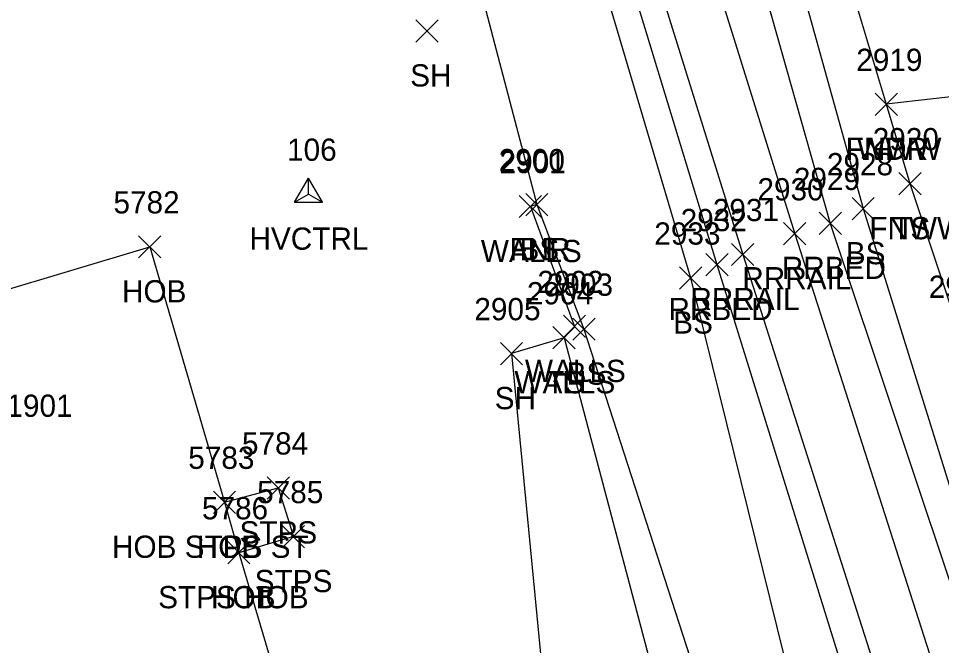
# Model space of a CAD drawing. Extents: x 1462668 to 1465147, y 550359 to 557351.
# Drawn here: x 1464305.7 to 1464388.6, y 553371.9 to 553428.2 of the extents above; entities that cross this region are included whole.
import ezdxf

# ---------------------------------------------------------------- set-up
doc = ezdxf.new("R2010")
doc.units = 0
for name, color, linetype in [('C_A', 7, 'Continuous'), ('C_I', 7, 'Continuous'), ('CPSM', 7, 'Continuous'), ('L_A', 7, 'Continuous'), ('L_C', 7, 'Continuous'), ('L_I', 7, 'Continuous'), ('L_TIC', 7, 'Continuous'), ('LAWA', 7, 'Continuous'), ('LBC', 7, 'Continuous'), ('LBF', 7, 'Continuous'), ('LELB', 7, 'Continuous'), ('Level 6', 7, 'Continuous'), ('LFNC', 7, 'Continuous'), ('LWS', 7, 'Continuous'), ('R_A', 7, 'Continuous'), ('R_I', 7, 'Continuous'), ('R_TIC', 7, 'Continuous'), ('RR', 7, 'Continuous'), ('RRB', 7, 'Continuous')]:
    doc.layers.add(name, color=color, linetype=linetype)

msp = doc.modelspace()

# ---------------------------------------------------------------- linework, layer by layer
at = {"layer": 'CPSM'}
for p, q in [((1464330.488, 553411.721), (1464331.738, 553413.886)), ((1464332.988, 553411.721), (1464331.738, 553413.886)), ((1464331.739, 553412.443), (1464331.738, 553413.886)), ((1464330.488, 553411.721), (1464331.739, 553412.443)), ((1464331.739, 553412.443), (1464331.739, 553412.443)), ((1464331.739, 553412.443), (1464332.988, 553411.721)), ((1464330.488, 553411.721), (1464332.988, 553411.721))]:
    msp.add_line(p, q, dxfattribs=at)
at = {"layer": 'L_TIC'}
for points in [[(1464341.391, 553426.12), (1464343.391, 553428.12)], [(1464343.391, 553426.12), (1464341.391, 553428.12)], [(1464382.677, 553419.52), (1464384.677, 553421.52)], [(1464384.677, 553419.52), (1464382.677, 553421.52)], [(1464382.677, 553419.52), (1464384.677, 553421.52)], [(1464384.677, 553419.52), (1464382.677, 553421.52)], [(1464384.803, 553412.385), (1464386.803, 553414.385)], [(1464386.803, 553412.385), (1464384.803, 553414.385)], [(1464384.803, 553412.385), (1464386.803, 553414.385)], [(1464386.803, 553412.385), (1464384.803, 553414.385)], [(1464351.266, 553410.5), (1464353.266, 553412.5)], [(1464353.266, 553410.5), (1464351.266, 553412.5)], [(1464351.266, 553410.5), (1464353.266, 553412.5)], [(1464353.266, 553410.5), (1464351.266, 553412.5)], [(1464350.688, 553410.328), (1464352.688, 553412.328)], [(1464352.688, 553410.328), (1464350.688, 553412.328)], [(1464380.598, 553410.137), (1464382.598, 553412.137)], [(1464382.598, 553410.137), (1464380.598, 553412.137)], [(1464316.468, 553406.706), (1464318.468, 553408.706)], [(1464318.468, 553406.706), (1464316.468, 553408.706)], [(1464365.085, 553403.903), (1464367.085, 553405.903)], [(1464367.085, 553403.903), (1464365.085, 553405.903)], [(1464354.651, 553399.548), (1464356.651, 553401.548)], [(1464356.651, 553399.548), (1464354.651, 553401.548)], [(1464355.501, 553399.304), (1464357.501, 553401.304)], [(1464357.501, 553399.304), (1464355.501, 553401.304)], [(1464353.708, 553398.531), (1464355.708, 553400.531)], [(1464355.708, 553398.531), (1464353.708, 553400.531)], [(1464353.708, 553398.531), (1464355.708, 553400.531)], [(1464355.708, 553398.531), (1464353.708, 553400.531)], [(1464348.988, 553397.103), (1464350.988, 553399.103)], [(1464350.988, 553397.103), (1464348.988, 553399.103)], [(1464328.018, 553385.027), (1464330.018, 553387.027)], [(1464330.018, 553385.027), (1464328.018, 553387.027)], [(1464323.19, 553383.738), (1464325.19, 553385.738)], [(1464325.19, 553383.738), (1464323.19, 553385.738)], [(1464323.19, 553383.738), (1464325.19, 553385.738)], [(1464325.19, 553383.738), (1464323.19, 553385.738)], [(1464329.383, 553380.651), (1464331.383, 553382.651)], [(1464331.383, 553380.651), (1464329.383, 553382.651)], [(1464324.476, 553379.202), (1464326.476, 553381.202)], [(1464326.476, 553379.202), (1464324.476, 553381.202)], [(1464324.476, 553379.202), (1464326.476, 553381.202)], [(1464326.476, 553379.202), (1464324.476, 553381.202)]]:
    msp.add_lwpolyline(points, dxfattribs=at)
at = {"layer": 'LAWA'}
msp.add_lwpolyline([(1464390.749, 553448.76), (1464399.719, 553434.969), (1464396.34, 553421.957), (1464383.677, 553420.52)], dxfattribs=at)
at = {"layer": 'LBC'}
msp.add_lwpolyline([(1464296.45, 553401.417), (1464317.468, 553407.706), (1464324.19, 553384.738), (1464325.476, 553380.202), (1464331.624, 553359.44), (1464328.991, 553358.406), (1464324.414, 553357.085), (1464310.294, 553353.059)], dxfattribs=at)
at = {"layer": 'LBF'}
msp.add_lwpolyline([(1464324.19, 553384.738), (1464329.018, 553386.027), (1464330.383, 553381.651), (1464325.476, 553380.202)], dxfattribs=at)
at = {"layer": 'LELB'}
for points in [[(1464320.567, 553552.858), (1464335.76, 553496.578), (1464351.011, 553439.579), (1464352.003, 553433.56), (1464356.912, 553435.892), (1464366.085, 553404.903), (1464375.786, 553365.63), (1464378.907, 553354.302), (1464392.497, 553314.304), (1464410.738, 553264.077), (1464424.646, 553220.178), (1464446.714, 553164.768), (1464462.562, 553121.255), (1464478.696, 553079.343), (1464487.037, 553051.034), (1464509.441, 553004.952), (1464519.166, 552979.765), (1464533.373, 552948.388), (1464548.853, 552915.726), (1464568.294, 552875.055), (1464587.074, 552834.384)], [(1464352.279, 553501.122), (1464372.993, 553442.1), (1464381.598, 553411.137), (1464394.96, 553368.202), (1464399.782, 553360.483)], [(1464385.803, 553413.385), (1464390.19, 553400.114), (1464399.181, 553369.68), (1464399.782, 553360.483)], [(1464352.266, 553411.5), (1464356.501, 553400.304), (1464368.337, 553363.69), (1464370.812, 553354.985), (1464381.038, 553323.469), (1464386.209, 553306.701), (1464401.249, 553260.464), (1464415.251, 553216.979), (1464434.488, 553160.379), (1464448.257, 553113.934), (1464461.865, 553070.969), (1464468.271, 553054.084), (1464475.246, 553046.499), (1464486.324, 553025.812), (1464494.289, 553015.43), (1464501.885, 553003.229), (1464511.534, 552976.03), (1464526.794, 552944.898), (1464544.104, 552913.881)], [(1464354.708, 553399.531), (1464364.674, 553361.957)]]:
    msp.add_lwpolyline(points, dxfattribs=at)
at = {"layer": 'Level 6'}
msp.add_lwpolyline([(1464322.913, 553514.686), (1464338.055, 553463.487), (1464345.706, 553436.501), (1464352.266, 553411.5), (1464351.688, 553411.328), (1464355.651, 553400.548), (1464354.708, 553399.531), (1464349.988, 553398.103), (1464353.183, 553364.899), (1464348.305, 553365.108), (1464347.203, 553353.517), (1464341.465, 553349.046), (1464336.21, 553346.657), (1464336.48, 553344.498), (1464337.921, 553337.643), (1464339.362, 553330.788), (1464341.951, 553327.798), (1464346.555, 553326.682), (1464354.077, 553306.141)], dxfattribs=at)
at = {"layer": 'LFNC'}
for points in [[(1464257.838, 553674.246), (1464270.307, 553653.927), (1464279.098, 553640.786), (1464291.45, 553620.034), (1464309.227, 553585.61), (1464316.781, 553563.183), (1464307.341, 553562.399), (1464322.913, 553514.686), (1464338.055, 553463.487), (1464345.706, 553436.501), (1464352.266, 553411.5)], [(1464341.332, 553547.09), (1464349.39, 553527.418), (1464356.091, 553507.606), (1464365.076, 553479.695), (1464375.75, 553446.953), (1464383.677, 553420.52), (1464385.803, 553413.385)]]:
    msp.add_lwpolyline(points, dxfattribs=at)
at = {"layer": 'LWS'}
msp.add_lwpolyline([(1464351.688, 553411.328), (1464355.651, 553400.548), (1464354.708, 553399.531)], dxfattribs=at)
at = {"layer": 'R_TIC'}
for points in [[(1464377.638, 553408.812), (1464379.638, 553410.812)], [(1464379.638, 553408.812), (1464377.638, 553410.812)], [(1464374.443, 553407.882), (1464376.443, 553409.882)], [(1464376.443, 553407.882), (1464374.443, 553409.882)], [(1464369.776, 553406.016), (1464371.776, 553408.016)], [(1464371.776, 553406.016), (1464369.776, 553408.016)], [(1464367.452, 553405.111), (1464369.452, 553407.111)], [(1464369.452, 553405.111), (1464367.452, 553407.111)]]:
    msp.add_lwpolyline(points, dxfattribs=at)
at = {"layer": 'RR'}
for points in [[(1464329.227, 553555.383), (1464346.959, 553499.526), (1464365.931, 553439.424), (1464375.443, 553408.882), (1464392.353, 553356.138), (1464404.616, 553317.704), (1464421.027, 553267.802), (1464435.667, 553224.383), (1464455.628, 553167.93), (1464471.443, 553125.328), (1464488.07, 553083.008), (1464498.631, 553056.822), (1464517.453, 553011.952), (1464529.395, 552984.226), (1464543.059, 552953.498), (1464558.282, 552920.118), (1464577.458, 552878.669), (1464596.621, 552838.046)], [(1464324.555, 553553.944), (1464342.167, 553498.072), (1464361.292, 553437.522), (1464370.776, 553407.016), (1464387.3, 553355.343), (1464399.888, 553316.176), (1464416.453, 553266.264), (1464431.113, 553222.566), (1464450.962, 553166.17), (1464466.848, 553123.461), (1464483.538, 553081.048), (1464493.972, 553055.168), (1464513.542, 553008.432), (1464524.983, 552981.815), (1464538.762, 552951.059), (1464553.982, 552917.82), (1464573.128, 552876.248), (1464592.225, 552835.923)]]:
    msp.add_lwpolyline(points, dxfattribs=at)
at = {"layer": 'RRB'}
for points in [[(1464320.567, 553552.858), (1464339.05, 553497.299), (1464359.102, 553436.849), (1464368.452, 553406.111), (1464384.327, 553354.986), (1464397.563, 553315.408), (1464413.048, 553265.366), (1464427.983, 553221.445), (1464449.131, 553165.586), (1464464.664, 553122.352), (1464481.224, 553080.022), (1464490.894, 553052.761), (1464510.863, 553007.552), (1464522.316, 552980.594), (1464536.188, 552949.724), (1464551.426, 552916.631), (1464570.989, 552875.749), (1464590.293, 552834.942)], [(1464345.31, 553519.908), (1464352.279, 553501.122), (1464369.887, 553440.754), (1464378.638, 553409.812), (1464396.8, 553355.407), (1464407.98, 553318.651), (1464422.767, 553268.535), (1464437.567, 553224.949), (1464457.686, 553168.589), (1464473.625, 553125.967), (1464490.255, 553084.118), (1464501.176, 553057.708), (1464519.383, 553013.043), (1464531.698, 552984.969), (1464545.352, 552954.916), (1464560.689, 552920.935), (1464579.899, 552880.239), (1464598.79, 552838.414)]]:
    msp.add_lwpolyline(points, dxfattribs=at)

# ---------------------------------------------------------------- texts
at = {"layer": 'C_A'}
msp.add_text('HVCTRL', height=2, dxfattribs=at).set_placement((1464326.432, 553407.443))
at = {"layer": 'C_I'}
msp.add_text('106', height=2, dxfattribs=at).set_placement((1464329.81, 553415.443))
at = {"layer": 'L_A'}
for s, p in [('SH', (1464340.879, 553422.12)), ('FNWW', (1464380.023, 553415.52)), ('WDR', (1464381.039, 553415.52)), ('FNWW', (1464382.149, 553408.385)), ('TS', (1464384.212, 553408.385)), ('WALLS', (1464347.231, 553406.328)), ('FNR', (1464349.801, 553406.5)), ('BS', (1464350.707, 553406.5)), ('BS', (1464380.039, 553406.137)), ('HOB', (1464314.972, 553402.706)), ('BS', (1464364.526, 553399.903)), ('WALLS', (1464351.195, 553395.548)), ('BS', (1464354.942, 553395.304)), ('WALLS', (1464350.251, 553394.531)), ('TS', (1464353.118, 553394.531)), ('SH', (1464348.476, 553393.103)), ('STPS', (1464325.537, 553381.027)), ('HOB STPS ST', (1464314.072, 553379.738)), ('HOB', (1464321.694, 553379.738)), ('STPS', (1464326.903, 553376.651)), ('STPS HOB', (1464318.224, 553375.202)), ('HOB', (1464322.98, 553375.202))]:
    msp.add_text(s, height=2, dxfattribs=at).set_placement(p)
at = {"layer": 'L_C'}
msp.add_text('2 STORY, STONE, 1901', height=2, dxfattribs=at).set_placement((1464280.954, 553392.417))
at = {"layer": 'L_I'}
for s, p in [('2919', (1464380.976, 553423.52)), ('2919', (1464380.976, 553423.52)), ('2920', (1464382.456, 553416.385)), ('2920', (1464382.456, 553416.385)), ('2900', (1464348.84, 553414.5)), ('2900', (1464348.84, 553414.5)), ('2901', (1464348.916, 553414.328)), ('2928', (1464378.338, 553414.137)), ('5782', (1464314.208, 553410.706)), ('2933', (1464362.825, 553407.903)), ('2902', (1464352.313, 553403.548)), ('2903', (1464353.163, 553403.304)), ('2921', (1464387.497, 553403.114)), ('2904', (1464351.37, 553402.531)), ('2904', (1464351.37, 553402.531)), ('2905', (1464346.649, 553401.103)), ('5784', (1464325.758, 553389.027)), ('5783', (1464320.93, 553387.738)), ('5783', (1464320.93, 553387.738)), ('5785', (1464327.123, 553384.651)), ('5786', (1464322.161, 553383.202)), ('5786', (1464322.161, 553383.202))]:
    msp.add_text(s, height=2, dxfattribs=at).set_placement(p)
at = {"layer": 'R_A'}
for s, p in [('RRBED', (1464374.284, 553404.812)), ('RRRAIL', (1464370.734, 553403.882)), ('RRRAIL', (1464366.067, 553402.016)), ('RRBED', (1464364.097, 553401.111))]:
    msp.add_text(s, height=2, dxfattribs=at).set_placement(p)
at = {"layer": 'R_I'}
for s, p in [('2929', (1464375.37, 553412.812)), ('2930', (1464372.096, 553411.882)), ('2931', (1464368.083, 553410.016)), ('2932', (1464365.192, 553409.111))]:
    msp.add_text(s, height=2, dxfattribs=at).set_placement(p)

doc.saveas('drawing.dxf')
